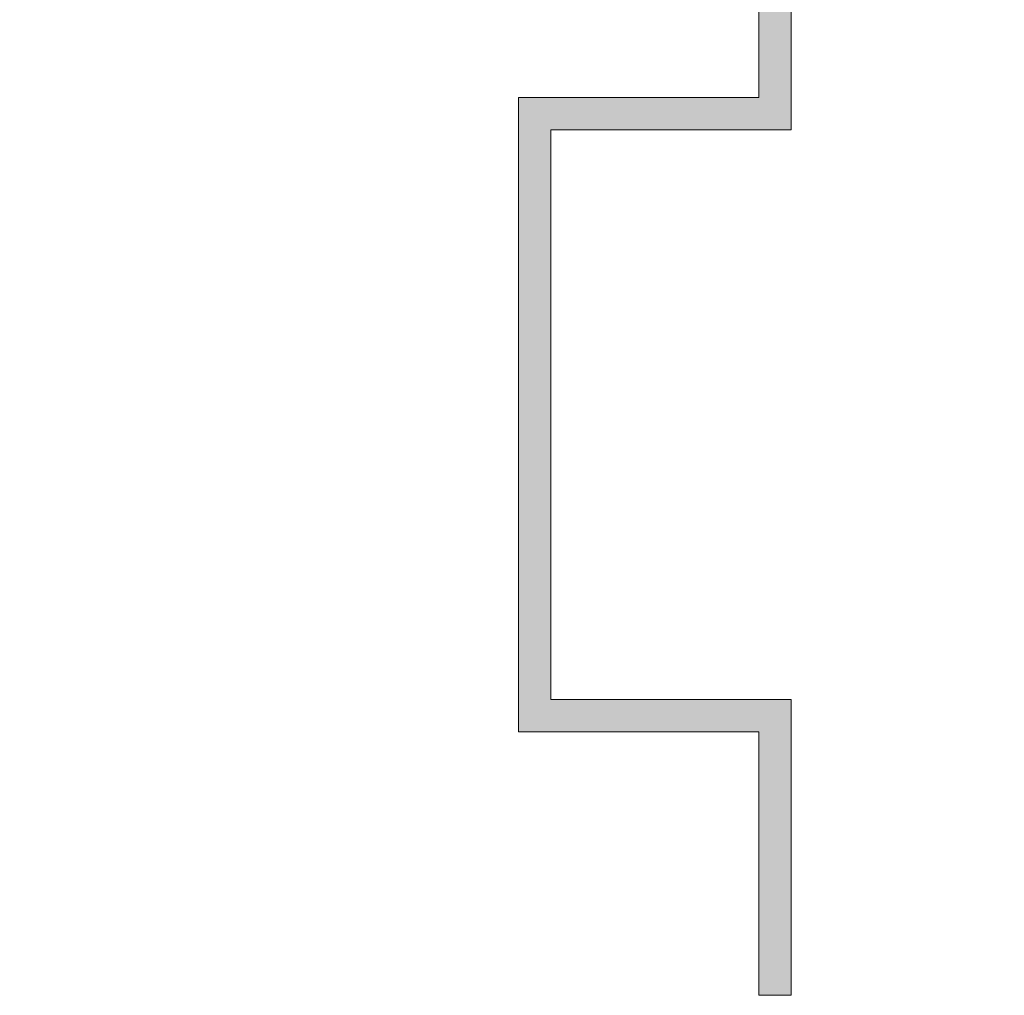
# Model space of a CAD drawing. Header units: inches. Extents: x 15 to 546804, y -66 to 267312.
# Tile 351 of 478: x 440134 to 443175, y 123509 to 126523. Entities that reach past the tile are written whole.
import ezdxf

# ---------------------------------------------------------------- set-up
doc = ezdxf.new("R2010")
doc.units = ezdxf.units.IN
doc.header["$MEASUREMENT"] = 0

msp = doc.modelspace()

# ---------------------------------------------------------------- hatches: boundary and pattern name
at = {"lineweight": 20}
h = msp.add_hatch(color=7, dxfattribs=at)
h.dxf.hatch_style = 1
h.paths.add_polyline_path([(442517.1, 127204.3), (442517.1, 127204.3), (442517.1, 127304.3), (442517.1, 128846.2, -0.11765), (442417.1, 128846.2), (442417.1, 126282.7), (441675.1, 126282.7), (441675.1, 124322.7), (442417.1, 124322.7), (442417.1, 123509.2), (442517.1, 123509.2), (442517.1, 124422.7), (441775.1, 124422.7), (441775.1, 126182.7), (442517.1, 126182.7)])

# ---------------------------------------------------------------- linework, layer by layer
at = {"color": 7, "lineweight": 20}
for p, q in [((442417.1, 126282.7, 300), (442417.1, 129055.7, 300)), ((442417.1, 126282.7, 3000), (442417.1, 129055.7, 3000)), ((442517.1, 129055.7, 300), (442517.1, 126182.7, 300)), ((442517.1, 129055.7, 3000), (442517.1, 126182.7, 3000)), ((441675.1, 124322.7, 300), (441675.1, 126282.7, 300)), ((442417.1, 126282.7, 300), (441675.1, 126282.7, 300)), ((442417.1, 126282.7, 3000), (441675.1, 126282.7, 3000)), ((441675.1, 124322.7, 3000), (441675.1, 126282.7, 3000)), ((441675.1, 126282.7, 300), (441675.1, 126282.7, 3000)), ((442417.1, 126282.7, 300), (442417.1, 126282.7, 3000)), ((442517.1, 126182.7, 300), (441775.1, 126182.7, 300)), ((441775.1, 126182.7, 300), (441775.1, 124422.7, 300)), ((442517.1, 126182.7, 3000), (441775.1, 126182.7, 3000)), ((441775.1, 126182.7, 3000), (441775.1, 124422.7, 3000)), ((441775.1, 126182.7, 300), (441775.1, 126182.7, 3000)), ((442517.1, 126182.7, 300), (442517.1, 126182.7, 3000)), ((441775.1, 124422.7, 300), (442517.1, 124422.7, 300)), ((441775.1, 124422.7, 3000), (442517.1, 124422.7, 3000)), ((441775.1, 124422.7, 300), (441775.1, 124422.7, 3000)), ((442517.1, 124422.7, 300), (442517.1, 123509.2, 300)), ((442517.1, 124422.7, 3000), (442517.1, 123509.2, 3000)), ((442517.1, 124422.7, 300), (442517.1, 124422.7, 3000)), ((442417.1, 124322.7, 300), (441675.1, 124322.7, 300)), ((442417.1, 124322.7, 3000), (441675.1, 124322.7, 3000)), ((441675.1, 124322.7, 300), (441675.1, 124322.7, 3000)), ((442417.1, 124322.7, 300), (442417.1, 123509.2, 300)), ((442417.1, 124322.7, 3000), (442417.1, 123509.2, 3000)), ((442417.1, 124322.7, 300), (442417.1, 124322.7, 3000)), ((442517.1, 123509.2, 300), (442417.1, 123509.2, 300)), ((442517.1, 123509.2, 3000), (442417.1, 123509.2, 3000)), ((442417.1, 123509.2, 300), (442417.1, 123509.2, 3000)), ((442517.1, 123509.2, 300), (442517.1, 123509.2, 3000))]:
    msp.add_line(p, q, dxfattribs=at)
for points, invisible_edges in [([(437267.1, 121855.7, 300), (442517.1, 129105.7, 300), (437267.1, 107455.7, 300)], 3), ([(437267.1, 107455.7, 300), (442517.1, 129105.7, 300), (442517.1, 127254.3, 300)], 13), ([(442417.1, 129055.7, 3000), (442417.1, 126282.7, 300), (442417.1, 126282.7, 3000)], 1), ([(442417.1, 126282.7, 300), (442417.1, 129055.7, 3000), (442417.1, 129055.7, 300)], 1), ([(442417.1, 126282.7, 3000), (442517.1, 126182.7, 3000), (442417.1, 129055.7, 3000)], 3), ([(442417.1, 129055.7, 3000), (442517.1, 126182.7, 3000), (442517.1, 129055.7, 3000)], 1), ([(442517.1, 129055.7, 300), (442417.1, 126282.7, 300), (442417.1, 129055.7, 300)], 1), ([(442517.1, 126182.7, 300), (442417.1, 126282.7, 300), (442517.1, 129055.7, 300)], 3), ([(442517.1, 129055.7, 300), (442517.1, 126182.7, 3000), (442517.1, 126182.7, 300)], 1), ([(442517.1, 126182.7, 3000), (442517.1, 129055.7, 300), (442517.1, 129055.7, 3000)], 1), ([(442517.1, 127254.3, 300), (450267.1, 107455.7, 300), (437267.1, 107455.7, 300)], 13), ([(441675.1, 126282.7, 3000), (442417.1, 126282.7, 300), (441675.1, 126282.7, 300)], 1), ([(442417.1, 126282.7, 300), (441675.1, 126282.7, 3000), (442417.1, 126282.7, 3000)], 1), ([(441675.1, 126282.7, 3000), (441675.1, 124322.7, 300), (441675.1, 124322.7, 3000)], 1), ([(441675.1, 124322.7, 300), (441675.1, 126282.7, 3000), (441675.1, 126282.7, 300)], 1), ([(441675.1, 124322.7, 3000), (441775.1, 124422.7, 3000), (441675.1, 126282.7, 3000)], 3), ([(441675.1, 126282.7, 3000), (441775.1, 126182.7, 3000), (442417.1, 126282.7, 3000)], 3), ([(441775.1, 126182.7, 3000), (441675.1, 126282.7, 3000), (441775.1, 124422.7, 3000)], 3), ([(442417.1, 126282.7, 300), (441775.1, 126182.7, 300), (441675.1, 126282.7, 300)], 3), ([(441775.1, 124422.7, 300), (441675.1, 124322.7, 300), (441675.1, 126282.7, 300)], 13), ([(441775.1, 124422.7, 300), (441675.1, 126282.7, 300), (441775.1, 126182.7, 300)], 3), ([(442417.1, 126282.7, 3000), (441775.1, 126182.7, 3000), (442517.1, 126182.7, 3000)], 13), ([(441775.1, 126182.7, 300), (442417.1, 126282.7, 300), (442517.1, 126182.7, 300)], 3), ([(442517.1, 126182.7, 3000), (441775.1, 126182.7, 300), (442517.1, 126182.7, 300)], 1), ([(441775.1, 126182.7, 300), (442517.1, 126182.7, 3000), (441775.1, 126182.7, 3000)], 1), ([(441775.1, 126182.7, 300), (441775.1, 124422.7, 3000), (441775.1, 124422.7, 300)], 1), ([(441775.1, 124422.7, 3000), (441775.1, 126182.7, 300), (441775.1, 126182.7, 3000)], 1), ([(441775.1, 124422.7, 3000), (441675.1, 124322.7, 3000), (442417.1, 124322.7, 3000)], 13), ([(441675.1, 124322.7, 300), (441775.1, 124422.7, 300), (442417.1, 124322.7, 300)], 3), ([(441775.1, 124422.7, 3000), (442517.1, 124422.7, 300), (441775.1, 124422.7, 300)], 1), ([(442517.1, 124422.7, 300), (441775.1, 124422.7, 3000), (442517.1, 124422.7, 3000)], 1), ([(441775.1, 124422.7, 3000), (442417.1, 124322.7, 3000), (442517.1, 124422.7, 3000)], 3), ([(442417.1, 124322.7, 300), (441775.1, 124422.7, 300), (442517.1, 124422.7, 300)], 13), ([(442517.1, 124422.7, 3000), (442417.1, 124322.7, 3000), (442517.1, 123509.2, 3000)], 3), ([(442417.1, 124322.7, 300), (442517.1, 124422.7, 300), (442517.1, 123509.2, 300)], 13), ([(442517.1, 124422.7, 300), (442517.1, 123509.2, 3000), (442517.1, 123509.2, 300)], 1), ([(442517.1, 123509.2, 3000), (442517.1, 124422.7, 300), (442517.1, 124422.7, 3000)], 1), ([(442417.1, 124322.7, 3000), (441675.1, 124322.7, 300), (442417.1, 124322.7, 300)], 1), ([(441675.1, 124322.7, 300), (442417.1, 124322.7, 3000), (441675.1, 124322.7, 3000)], 1), ([(442417.1, 124322.7, 3000), (442417.1, 123509.2, 300), (442417.1, 123509.2, 3000)], 1), ([(442417.1, 123509.2, 300), (442417.1, 124322.7, 3000), (442417.1, 124322.7, 300)], 1), ([(442517.1, 123509.2, 3000), (442417.1, 124322.7, 3000), (442417.1, 123509.2, 3000)], 1), ([(442517.1, 123509.2, 300), (442417.1, 123509.2, 300), (442417.1, 124322.7, 300)], 12), ([(442517.1, 123509.2, 3000), (442417.1, 123509.2, 300), (442517.1, 123509.2, 300)], 1), ([(442417.1, 123509.2, 300), (442517.1, 123509.2, 3000), (442417.1, 123509.2, 3000)], 1)]:
    msp.add_3dface(points, dxfattribs=dict(at, invisible_edges=invisible_edges))

doc.saveas('drawing.dxf')
